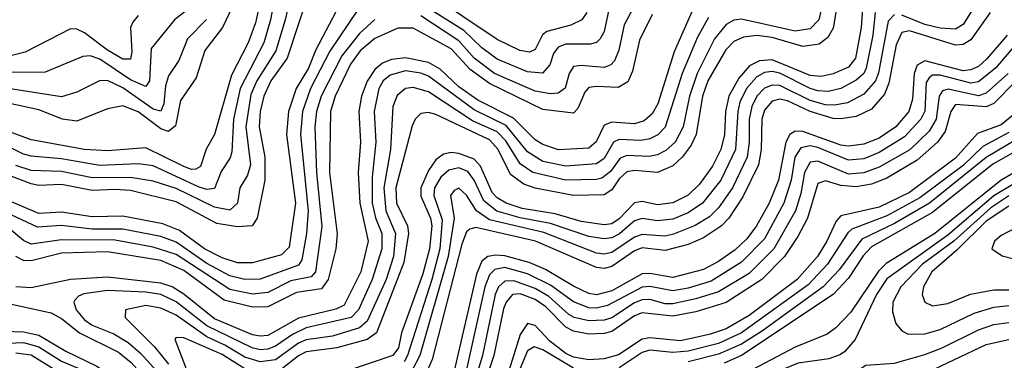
# Model space of a CAD drawing. Header units: inches. Extents: x 990535 to 1117859, y 769386 to 892122.
# Tile 1025 of 1056: x 1083780 to 1086358, y 850458 to 851351. Entities that reach past the tile are written whole.
import ezdxf

# ---------------------------------------------------------------- set-up
doc = ezdxf.new("R2010")
doc.units = ezdxf.units.IN
doc.header["$MEASUREMENT"] = 0
doc.layers.add('B0885', color=7, linetype='Continuous')

msp = doc.modelspace()

# ---------------------------------------------------------------- linework, layer by layer
at = {"layer": 'B0885', "color": 5}
for points, elevation in [([(1085902.2, 851477.8), (1085872, 851350), (1085850, 851326.9), (1085810, 851320.5), (1085670, 851351.8), (1085650, 851349.1), (1085630, 851338.1), (1085599.1, 851300.9), (1085553.4, 851210), (1085533.3, 851150), (1085516.9, 851070), (1085495.9, 851030), (1085472.1, 851007.9), (1085450, 850996.5), (1085428.3, 850991.7), (1085370, 850994.6), (1085352.1, 850987.9), (1085327.1, 850952.9), (1085304.4, 850935.6), (1085290, 850931.7), (1085210, 850930.3), (1085123.5, 850950), (1085090, 850972.5), (1085053, 851033), (1085030, 851057.1), (1084965.2, 851085.2), (1084850, 851161.2), (1084810, 851172.9), (1084790, 851169.9), (1084768.3, 851151.7), (1084757, 851123), (1084751.3, 851010), (1084733.3, 850910), (1084738.8, 850850), (1084764.4, 850790), (1084758.6, 850730), (1084739.2, 850670), (1084690, 850560.6), (1084670, 850543.1), (1084598.7, 850521.3), (1084530, 850511.2), (1084510, 850502.4), (1084450, 850459), (1084410, 850453.4), (1084370, 850465.8), (1084317.6, 850497.6), (1084270, 850519.5), (1084190, 850575.8), (1084150, 850594.8), (1084110, 850601.1), (1084057.2, 850590), (1084056.2, 850570), (1084133.1, 850493.1), (1084170, 850447.4)], 4160), ([(1084421.3, 851450), (1084397.8, 851342.2), (1084378, 851290), (1084335.1, 851204.9), (1084290.5, 851049.5), (1084268.5, 851011.5), (1084253.8, 850966.2), (1084241.1, 850958.9), (1084230, 850958), (1084210, 850965.5), (1084110, 851015.1), (1084010, 851006.7), (1083949.8, 851010.2), (1083810, 851035.9), (1083730, 851065.1)], 3920), ([(1085927.4, 851432.6), (1085910, 851328.3), (1085896.2, 851303.8), (1085873.2, 851286.8), (1085830, 851280.1), (1085750, 851304.1), (1085710, 851309.3), (1085674.7, 851305.3), (1085650, 851293.7), (1085628.5, 851271.5), (1085581.7, 851190), (1085567.8, 851150), (1085551.4, 851050), (1085537.9, 851022.1), (1085514.5, 850990), (1085490, 850967.6), (1085450, 850949.7), (1085390, 850955.7), (1085370, 850952.1), (1085350, 850933.2), (1085330, 850904.3), (1085310, 850891.3), (1085230, 850890.2), (1085130, 850909.3), (1085099.6, 850919.6), (1085065.2, 850945.2), (1085033.2, 851010), (1085010, 851035.6), (1084870, 851102.1), (1084850, 851107.1), (1084830, 851104.4), (1084815.6, 851090), (1084807.8, 851072.2), (1084764.6, 850910), (1084767, 850870), (1084795.5, 850810), (1084798.4, 850790), (1084786.2, 850713.8), (1084714.4, 850530), (1084690, 850512.6), (1084610, 850490), (1084530, 850480), (1084510, 850469.6), (1084465.6, 850434.4)], 4180), ([(1086323.7, 851456.3), (1086250, 851338), (1086230, 851325.6), (1086190, 851328.9), (1086150, 851338.1), (1086090, 851362.6)], 4260), ([(1084451.6, 851430), (1084437.2, 851350), (1084418.9, 851290), (1084357, 851170), (1084339.7, 851090), (1084335.5, 851004.5), (1084331.2, 850988.8), (1084307.2, 850952.8), (1084290, 850908), (1084270, 850905.8), (1084250, 850911.4), (1084130, 850967.5), (1084090, 850972.4), (1083990, 850968.4), (1083890, 850986), (1083810, 850992.9), (1083790, 850998.3), (1083730, 851027.7)], 3940), ([(1084536.7, 851423.2), (1084480.5, 851250), (1084437.6, 851190), (1084419.5, 851150), (1084409.7, 851110.3), (1084407.3, 851070), (1084421.7, 850990), (1084422, 850930), (1084402.1, 850830), (1084388.8, 850810), (1084350, 850807.5), (1084296.7, 850816.7), (1084190, 850873.3), (1084070, 850902.7), (1084030, 850905.7), (1083970, 850902.5), (1083890, 850918.3), (1083830, 850915.9), (1083810, 850920.5), (1083759.5, 850939.5)], 3980), ([(1084493.3, 851430), (1084475.4, 851350), (1084450.8, 851269.2), (1084400.9, 851190), (1084385.7, 851154.3), (1084372.6, 851070), (1084384.4, 850970), (1084376.8, 850943.2), (1084356.6, 850910), (1084350.7, 850869.3), (1084330, 850851.3), (1084290, 850859.4), (1084190, 850908.4), (1084130, 850927.6), (1084070, 850936.8), (1083970, 850936.4), (1083890, 850952.9), (1083810, 850955.6), (1083770, 850968.1)], 3960), ([(1085322.2, 851377.8), (1085310, 851319.8), (1085299.5, 851300.5), (1085290, 851290.8), (1085273.7, 851286.3), (1085210, 851286.3), (1085190, 851278.9), (1085177.6, 851262.4), (1085167.7, 851232.3), (1085149.1, 851210.9), (1085110, 851214.3), (1085030, 851247.5), (1084990, 851276.7), (1084942.5, 851322.5), (1084810, 851406.4)], 4040), ([(1085264.6, 851370), (1085251.9, 851350), (1085223.3, 851336.7), (1085159.9, 851320.1), (1085148.9, 851311.1), (1085130, 851272.4), (1085114.5, 851265.5), (1085089.6, 851269.6), (1085030, 851298.6), (1084850, 851419.9)], 4020), ([(1084617.3, 851390), (1084554.6, 851270), (1084536, 851224), (1084503.9, 851170), (1084483.9, 851110), (1084478.4, 851050), (1084502.1, 850870), (1084485.4, 850754.6), (1084465.7, 850734.3), (1084390, 850713.4), (1084350, 850713.4), (1084310, 850726), (1084263.7, 850750), (1084198.3, 850798.3), (1084155.3, 850815.3), (1084050, 850835.7), (1083970, 850833.8), (1083890, 850846.5), (1083830, 850842.8), (1083730, 850885.4)], 4020), ([(1084336.1, 851383.9), (1084311.3, 851330), (1084265.1, 851270), (1084242, 851198), (1084201.4, 851138.6), (1084187.9, 851072.1), (1084170, 851057.9), (1084150, 851064.8), (1084090, 851109.1), (1084050, 851124.5), (1084010, 851116.6), (1083930, 851084.8), (1083892.3, 851090), (1083830, 851114.5), (1083730, 851136.6)], 3880), ([(1084236, 851390), (1084185.2, 851350), (1084124.6, 851275.4), (1084120.2, 851190), (1084110, 851175.3), (1084070, 851192.7), (1083990, 851247.4), (1083964.3, 851255.7), (1083945.5, 851254.5), (1083846.7, 851213.3), (1083732.3, 851212.3)], 3840), ([(1085987.5, 851392.5), (1085982.9, 851330), (1085968.3, 851250), (1085950, 851226.2), (1085910, 851208.8), (1085878, 851202), (1085850, 851204.4), (1085750, 851245.1), (1085716.7, 851243.3), (1085691, 851230), (1085662.5, 851197.5), (1085636.6, 851150), (1085628.2, 851110), (1085625.3, 851050), (1085615.7, 851010), (1085593.6, 850966.4), (1085560.3, 850919.7), (1085530, 850891), (1085490, 850870.6), (1085450, 850865.1), (1085410, 850874), (1085390, 850870.7), (1085350, 850828.3), (1085330, 850815.8), (1085310, 850812.5), (1085250, 850821.3), (1085181.7, 850841.7), (1085095.8, 850855.8), (1085053.7, 850870), (1085030, 850883.9), (1085017.3, 850897.3), (1084986.6, 850966.6), (1084970, 850984.9), (1084930, 851000.3), (1084910, 851002.7), (1084890, 850998.6), (1084870, 850983), (1084850, 850955.6), (1084830.2, 850910), (1084830, 850888.4), (1084855.7, 850830), (1084859.3, 850810), (1084853.1, 850750), (1084835.9, 850684.1), (1084780, 850530), (1084771.7, 850490), (1084756.9, 850470), (1084638.3, 850430)], 4220), ([(1085397.6, 851402.4), (1085362.7, 851337.3), (1085348.8, 851271.2), (1085337.4, 851242.7), (1085327.9, 851232.1), (1085310, 851225.3), (1085250, 851231), (1085230, 851227.7), (1085218.5, 851210), (1085208.6, 851171.4), (1085190, 851158.3), (1085170, 851156.5), (1085130, 851163.6), (1085023.3, 851210), (1084970, 851250), (1084930, 851295.1), (1084830, 851360.9)], 4060), ([(1084090, 851361.9), (1084076.1, 851343.9), (1084070.1, 851329.9), (1084073.7, 851266.3), (1084070, 851247), (1084050, 851247), (1084010, 851270.5), (1083950, 851315.9), (1083930, 851326.3), (1083913.6, 851326.4), (1083794.3, 851265.7), (1083670, 851234.4)], 3820), ([(1084664.3, 851375.7), (1084592, 851268), (1084541.7, 851170), (1084520.8, 851110), (1084515, 851050), (1084535.5, 850850), (1084531, 850790), (1084519, 850721), (1084510, 850707), (1084410, 850670.7), (1084370, 850669.2), (1084330, 850679.5), (1084270, 850711.6), (1084190, 850767.3), (1084150, 850782.4), (1084050, 850801.8), (1083970, 850801.2), (1083890, 850810.9), (1083826.7, 850806.7), (1083717.6, 850857.6)], 4040), ([(1085435.9, 851364.1), (1085402.8, 851297.2), (1085384.4, 851215.6), (1085372.3, 851187.7), (1085347.1, 851172.9), (1085290, 851176), (1085270, 851172.7), (1085259.5, 851160.5), (1085241.7, 851118.3), (1085230, 851105.6), (1085150, 851115.4), (1085010, 851183.1), (1084959.9, 851219.9), (1084910, 851274.6), (1084810, 851328.1), (1084770, 851328.6), (1084710, 851301.4), (1084671.2, 851268.8), (1084646, 851234), (1084606.4, 851150), (1084593.8, 851110), (1084590.9, 850950), (1084611, 850789), (1084607.4, 850750), (1084587.4, 850670), (1084570, 850644.9), (1084504.5, 850635.5), (1084430, 850598), (1084390, 850597.4), (1084315.7, 850615.7), (1084210, 850693.2), (1084150, 850719.5), (1084010, 850742.1), (1083890, 850738.3), (1083810, 850718.2), (1083790, 850719.3), (1083769.9, 850729.9)], 4080), ([(1085542.2, 851377.8), (1085493.5, 851266.5), (1085450.5, 851130), (1085436.2, 851103.9), (1085414.7, 851085.3), (1085390, 851077.7), (1085330, 851082.4), (1085310, 851073.9), (1085289.3, 851030.7), (1085270, 851014), (1085190.8, 851009.2), (1085150, 851023.3), (1085130, 851035.4), (1085072.9, 851092.9), (1084979.6, 851139.6), (1084930, 851174.6), (1084880.8, 851220.8), (1084850, 851238.3), (1084790, 851250.8), (1084753.8, 851246.2), (1084730, 851236.4), (1084710, 851220.1), (1084690, 851189.9), (1084675.1, 851150), (1084667.6, 851110), (1084672.6, 851030), (1084666.6, 850950), (1084670.7, 850870), (1084692.4, 850770), (1084673, 850690), (1084630, 850602.5), (1084608, 850592), (1084510, 850568.4), (1084430, 850523), (1084410, 850520.6), (1084390, 850524.8), (1084290, 850566.2), (1084210, 850631.4), (1084179, 850650), (1084150, 850660), (1084010, 850675.9), (1083912.9, 850670), (1083810, 850647.7), (1083770, 850650.4)], 4120), ([(1085583.2, 851356.8), (1085555, 851305), (1085514.9, 851210), (1085470, 851068.7), (1085451.2, 851048.8), (1085430, 851038.4), (1085406.3, 851033.7), (1085350, 851036.7), (1085334.3, 851030), (1085310, 850986.8), (1085290, 850972.5), (1085210, 850967.1), (1085150, 850979.3), (1085110, 851004), (1085053.4, 851073.4), (1084970, 851114), (1084850, 851202.6), (1084830, 851210.8), (1084790, 851216.5), (1084750, 851205.4), (1084731.9, 851190), (1084720.8, 851170), (1084708.4, 851110), (1084712.4, 851030), (1084702.5, 850937.5), (1084702.9, 850870), (1084711.3, 850831.3), (1084728.3, 850790), (1084728.4, 850750), (1084703.3, 850670), (1084666.8, 850590), (1084648.3, 850570), (1084530, 850542.6), (1084494.4, 850525.6), (1084450, 850494.4), (1084430, 850486.7), (1084410, 850485.5), (1084389.2, 850490), (1084270, 850548.2), (1084190, 850611.3), (1084150, 850630.3), (1084110, 850636.6), (1084010, 850640.4), (1083947.7, 850632.3), (1083933.8, 850626.2), (1083924.4, 850615.6), (1083921.5, 850610), (1083928.1, 850590), (1083950, 850564.2), (1083970, 850550), (1084026.8, 850526.8), (1084064.1, 850504.1), (1084096.4, 850476.4), (1084138.6, 850430)], 4140), ([(1086019.7, 851370), (1086013.6, 851310), (1085996.3, 851223.7), (1085989.8, 851210), (1085970, 851191.9), (1085929.9, 851170.1), (1085897.1, 851162.9), (1085870, 851164.5), (1085850, 851170.3), (1085770, 851210.6), (1085750, 851214.7), (1085730, 851212.2), (1085710, 851201.3), (1085682.6, 851170), (1085665.7, 851134.4), (1085660.2, 851110), (1085653.7, 851010), (1085615.7, 850930), (1085567.9, 850870), (1085530, 850844.1), (1085490, 850827.6), (1085450, 850823.2), (1085410, 850829.1), (1085390, 850823.4), (1085350.7, 850789.3), (1085330, 850779.2), (1085310, 850776.5), (1085270, 850782.6), (1085170, 850816.7), (1085090, 850831), (1085029, 850849), (1084995.7, 850875.7), (1084970, 850930), (1084953, 850953), (1084930, 850962.3), (1084904, 850956), (1084882.4, 850937.6), (1084866.4, 850910), (1084864.8, 850890), (1084886.1, 850826.1), (1084879.8, 850750), (1084858.8, 850670), (1084795.5, 850470), (1084786.3, 850453.7)], 4240), ([(1086070, 851364.2), (1086053.5, 851346.5), (1086028.5, 851211.5), (1086020.4, 851190), (1085990, 851155.5), (1085947.1, 851133), (1085913.6, 851126.4), (1085890, 851127.6), (1085850, 851138.9), (1085770, 851178.6), (1085750, 851179.4), (1085730, 851171.1), (1085709.8, 851150.2), (1085696.6, 851123.4), (1085689.7, 851090), (1085690.3, 851029.7), (1085684.9, 850990), (1085646.3, 850910), (1085610, 850857.4), (1085586, 850834), (1085548.5, 850811.5), (1085491.5, 850788.5), (1085470, 850783.6), (1085410, 850787.9), (1085390, 850780.7), (1085330, 850740.6), (1085310, 850736.1), (1085290, 850738.6), (1085152.7, 850792.7), (1085010, 850825.8), (1084976.5, 850850), (1084950, 850890.3), (1084930, 850909.4), (1084917.5, 850902.5), (1084907.7, 850890), (1084918, 850830), (1084902.1, 850730), (1084828, 850470), (1084807.8, 850432.2)], 4260), ([(1086320.8, 851370), (1086270, 851298.1), (1086250, 851285.8), (1086230, 851283.6), (1086110, 851321.3), (1086090, 851317.1), (1086074.9, 851285.1), (1086055.3, 851184.7), (1086044.4, 851155.6), (1086010, 851115.9), (1085970, 851097.3), (1085930, 851090.5), (1085910, 851092.1), (1085850, 851109.7), (1085790, 851137.9), (1085770, 851142.4), (1085750, 851136.9), (1085730, 851113.3), (1085723, 851090), (1085721, 851010), (1085714.1, 850970), (1085673.3, 850886.7), (1085636.5, 850830), (1085617.3, 850810), (1085570, 850778.9), (1085530, 850761), (1085470, 850745.6), (1085410, 850752.5), (1085390, 850744.6), (1085330, 850703.4), (1085310, 850698.8), (1085290, 850701.2), (1085130.2, 850770.2), (1084974.2, 850805.7), (1084958.5, 850801.5), (1084950, 850794.7), (1084937.5, 850762.5), (1084860.1, 850459.9), (1084847.9, 850432.1)], 4280), ([(1084269, 851351), (1084219.1, 851300.9), (1084196.4, 851243.6), (1084170, 851203.4), (1084162.3, 851177.7), (1084157.8, 851130), (1084150, 851110.9), (1084130, 851116.3), (1084050, 851172.3), (1084010, 851191.5), (1083989.5, 851190.5), (1083930, 851160.4), (1083890, 851148.1), (1083733.1, 851173.1)], 3860), ([(1084710, 851351.4), (1084670, 851314.5), (1084623.6, 851256.4), (1084569.7, 851150), (1084557, 851110), (1084552.8, 851070), (1084557.1, 850950), (1084571.4, 850808.6), (1084554.2, 850690), (1084543.3, 850676.7), (1084490, 850666.2), (1084430, 850635.1), (1084390, 850630.9), (1084330, 850643.4), (1084190, 850734.9), (1084130, 850754.7), (1084030, 850772.3), (1083890, 850773.8), (1083810, 850762.4), (1083790, 850772), (1083747.8, 850807.8)], 4060), ([(1086365.4, 851310), (1086312.2, 851247.8), (1086290, 851228), (1086270, 851219.1), (1086250, 851216.8), (1086150, 851243.2), (1086130, 851231.5), (1086121.5, 851210), (1086117.2, 851142.8), (1086107.6, 851110), (1086074.1, 851070), (1086030, 851040.5), (1085990, 851024.7), (1085950, 851018.8), (1085930, 851021.5), (1085830, 851057.7), (1085810, 851058.1), (1085796.6, 851050), (1085786, 851030), (1085767.1, 850930), (1085742, 850870), (1085709.4, 850810), (1085684.1, 850775.9), (1085652.9, 850747.1), (1085610, 850716.8), (1085570, 850695.7), (1085490, 850674.6), (1085430, 850685.6), (1085410, 850684.7), (1085330, 850639.9), (1085290, 850629.6), (1085270, 850632.7), (1085230, 850651.7), (1085156.3, 850696.2), (1085114, 850714), (1085050, 850731.5), (1085026.2, 850733.8), (1085005.4, 850730), (1084990, 850717.9), (1084976.3, 850683.7), (1084917.8, 850430)], 4320), ([(1086390, 851288.4), (1086335.7, 851224.3), (1086290, 851188.2), (1086270, 851183.9), (1086190, 851205.3), (1086170, 851205.3), (1086161.3, 851198.7), (1086153.5, 851186.5), (1086149.4, 851110.6), (1086139.5, 851090), (1086096.8, 851043.2), (1086030, 851002.8), (1085990, 850986.2), (1085950, 850982.4), (1085870, 851015.5), (1085850, 851020.1), (1085825.2, 851014.8), (1085809.6, 850990.4), (1085799.9, 850930), (1085780.4, 850870), (1085730, 850776.5), (1085670, 850714.6), (1085590, 850665.6), (1085530, 850646.7), (1085490, 850639.5), (1085430, 850651.2), (1085410, 850649.5), (1085319, 850601), (1085290, 850594.2), (1085270, 850595.5), (1085230, 850611), (1085170, 850655), (1085110, 850684.6), (1085050, 850701.4), (1085023.8, 850696.2), (1085010, 850682.1), (1084998, 850650), (1084948.7, 850430)], 4340), ([(1086367.7, 851210), (1086310, 851158.1), (1086290, 851150.9), (1086211, 851169), (1086196.1, 851163.9), (1086187.3, 851150), (1086179.7, 851090), (1086161.5, 851058.5), (1086110.1, 851009.9), (1086030, 850964.2), (1085990, 850949.4), (1085950, 850946.1), (1085870, 850980.1), (1085850, 850976.9), (1085834.6, 850950), (1085825.3, 850894.7), (1085811.6, 850850), (1085754.3, 850750), (1085690, 850684.9), (1085610, 850637.5), (1085550, 850618.6), (1085490, 850605.9), (1085470, 850606.2), (1085430, 850617.1), (1085410, 850616.4), (1085390, 850608.5), (1085330, 850569.4), (1085310, 850562.8), (1085270, 850561.4), (1085231.7, 850570), (1085217.9, 850577.9), (1085165.3, 850625.3), (1085130, 850646.3), (1085073.9, 850666.1), (1085050, 850665.4), (1085033.3, 850650), (1085024.9, 850630), (1084992.1, 850470), (1084979.6, 850430)], 4360), ([(1086388.9, 851190), (1086330, 851131.4), (1086310, 851122.3), (1086230, 851128.1), (1086217.7, 851110), (1086202.8, 851057.2), (1086183.3, 851030), (1086130, 850982.6), (1086050, 850935.2), (1086010, 850919.9), (1085970, 850912.4), (1085930, 850915.8), (1085890, 850928.3), (1085870, 850920.9), (1085842.3, 850830), (1085817.6, 850782.4), (1085782.4, 850730), (1085723.4, 850670), (1085630, 850609.2), (1085550, 850585), (1085490, 850573.1), (1085410, 850582.3), (1085390, 850574.1), (1085330, 850533.4), (1085310, 850527.9), (1085270, 850526.1), (1085230, 850533.7), (1085210, 850544.2), (1085157.8, 850597.8), (1085130, 850617.2), (1085090, 850632), (1085069.9, 850630.1), (1085053.4, 850610), (1085047.1, 850592.9), (1085021.1, 850470), (1085001.2, 850410)], 4380), ([(1086392, 851110), (1086350, 851075.3), (1086287.9, 851052.1), (1086230, 850987.4), (1086110, 850898), (1086030, 850859.6), (1085930, 850836.4), (1085917.7, 850822.3), (1085893.2, 850770), (1085868.4, 850730), (1085815.9, 850670), (1085690, 850575), (1085630, 850540.2), (1085585, 850525), (1085510, 850508.9), (1085430, 850516.3), (1085410, 850513.4), (1085347.9, 850472.1), (1085310, 850461.9), (1085270, 850459), (1085230, 850466.2), (1085210, 850476), (1085167.9, 850507.9), (1085130, 850549.1), (1085110, 850554.3), (1085090, 850525.7), (1085061, 850430)], 4420), ([(1086370, 851054.6), (1086301.5, 851018.5), (1086250, 850968.8), (1086136.6, 850883.4), (1086050, 850836.3), (1085958.7, 850801.3), (1085948.3, 850791.7), (1085895, 850710), (1085844.1, 850655.9), (1085670, 850529.8), (1085610, 850502.2), (1085530, 850481.8), (1085490, 850478.5), (1085430, 850484.7), (1085410, 850478.5), (1085350, 850438.4)], 4440), ([(1086398.2, 851041.8), (1086310.2, 850989.8), (1086162.2, 850870), (1086070, 850816.8), (1085984.8, 850775.2), (1085925.2, 850694.8), (1085883.2, 850650), (1085724.9, 850535.1), (1085670, 850500.3), (1085610, 850473.5), (1085530, 850453.6)], 4460), ([(1086410, 851018.2), (1086328, 850972), (1086170, 850845.4), (1086010, 850755.4), (1085988.5, 850731.5), (1085950, 850672.8), (1085910, 850630), (1085670, 850470.4), (1085624.3, 850450)], 4480), ([(1086438.8, 850981.2), (1086349.7, 850930.3), (1086176.4, 850790), (1086048.6, 850711.4), (1086028.7, 850691.3), (1085956.3, 850583.7), (1085917, 850543), (1085893.8, 850526.1), (1085810, 850492.2), (1085650, 850407.8)], 4520), ([(1086456.1, 850964), (1086330, 850888.9), (1086210, 850786), (1086050, 850670.9), (1086023.5, 850630), (1085967.5, 850512.5), (1085939.7, 850480.2), (1085927.6, 850472.4), (1085898.7, 850461.3), (1085818.4, 850450), (1085656.1, 850383.9), (1085550, 850353.3), (1085450, 850343.9), (1085350, 850292), (1085310, 850289.2), (1085230, 850305.1), (1085210, 850300.3), (1085190, 850281.1), (1085147.2, 850210), (1085094.3, 850150), (1085030, 850091.8), (1084955.2, 850050), (1084947.9, 850032.1), (1084955.3, 850000)], 4540), ([(1086370, 850888.9), (1086322.7, 850857.3), (1086226, 850770), (1086144, 850710), (1086086.6, 850650), (1086065.8, 850610), (1086064.8, 850584.8), (1086074.1, 850554.1), (1086090, 850534.8), (1086106.3, 850526.3), (1086150, 850527.3), (1086190, 850538.5), (1086278.6, 850581.4), (1086330, 850597.3), (1086370, 850601.3)], 4560), ([(1086370, 850861.6), (1086310, 850822.7), (1086233.8, 850746.2), (1086167.7, 850690), (1086146.4, 850650), (1086143.2, 850630), (1086149.6, 850610), (1086170, 850600.3), (1086210, 850606.4), (1086269.3, 850630.7), (1086330, 850642.1), (1086370, 850642.6)], 4580), ([(1083714.2, 850614.2), (1083862.6, 850582.6), (1083890, 850566.9), (1083936.6, 850530), (1084038.9, 850478.9), (1084072.3, 850452.3), (1084109.8, 850409.8), (1084133.9, 850370), (1084182.7, 850250), (1084235.2, 850195.2), (1084248.9, 850170), (1084250.4, 850070), (1084263.1, 850030), (1084278.5, 850000)], 4120), ([(1085822.5, 850000), (1085826.3, 850010), (1085856.4, 850070), (1085904.5, 850150), (1085921.5, 850190), (1085954.6, 850385.4), (1085971.1, 850428.9), (1085995.3, 850444.7), (1086070.6, 850450.6), (1086150, 850472.8), (1086195.4, 850490), (1086290, 850537.9), (1086330, 850551.2), (1086370, 850557.2)], 4540), ([(1083710, 850535), (1083790, 850532), (1083830, 850523.5), (1083901.4, 850481.4), (1083982.3, 850442.3), (1084016.9, 850416.9), (1084042.3, 850390), (1084080.8, 850330), (1084127.9, 850227.9), (1084177.8, 850157.8), (1084184.9, 850130), (1084185.7, 850050), (1084205.7, 850010), (1084212.5, 850000)], 4080), ([(1083710, 850500.8), (1083790, 850504.4), (1083830, 850492.8), (1083890, 850455.7), (1083949.9, 850429.9), (1083994.8, 850394.8), (1084018.1, 850370), (1084053.7, 850313.7), (1084099.5, 850219.5), (1084148.9, 850150), (1084154.7, 850130), (1084154.8, 850050), (1084169.7, 850010), (1084177.1, 850000)], 4060), ([(1084370, 850435.8), (1084310, 850472.6), (1084210, 850516.8), (1084190, 850517.8), (1084186.6, 850513.4), (1084215.8, 850435.8)], 4180), ([(1085873.4, 850000), (1085887, 850033), (1085969.7, 850170), (1086000.9, 850299.1), (1086012.4, 850327.6), (1086028.6, 850351.4), (1086062.8, 850377.2), (1086141.3, 850418.7), (1086310, 850499.2), (1086370, 850512.7)], 4520), ([(1085230, 850437), (1085150, 850485.6), (1085127.1, 850492.9), (1085110, 850482.6), (1085059.2, 850360.8)], 4440), ([(1083770, 850477.6), (1083810, 850472), (1083870, 850434.9), (1083931, 850410), (1083995.1, 850350), (1084023.9, 850303.9), (1084062.3, 850222.3), (1084121.2, 850141.2), (1084128.1, 850110), (1084128.5, 850030), (1084141.4, 850000)], 4040)]:
    msp.add_lwpolyline(points, dxfattribs=dict(at, elevation=elevation))
at = {"layer": 'B0885', "color": 5, "elevation": 4620}
msp.add_lwpolyline([(1086790, 851085.1), (1086770, 851077.7), (1086670, 851021.6), (1086610, 850977.4), (1086450, 850837.7), (1086350, 850784.7), (1086331.9, 850770), (1086325.3, 850750), (1086351.9, 850731.9), (1086447.2, 850707.2), (1086490, 850703.6), (1086530, 850706.9), (1086570, 850717.3), (1086619.5, 850740.5), (1086655.1, 850764.9), (1086683.7, 850796.4), (1086710, 850842.5), (1086767.9, 850992.1), (1086802.4, 851050), (1086807.1, 851070), (1086800.1, 851080.1)], close=True, dxfattribs=at)

doc.saveas('drawing.dxf')
